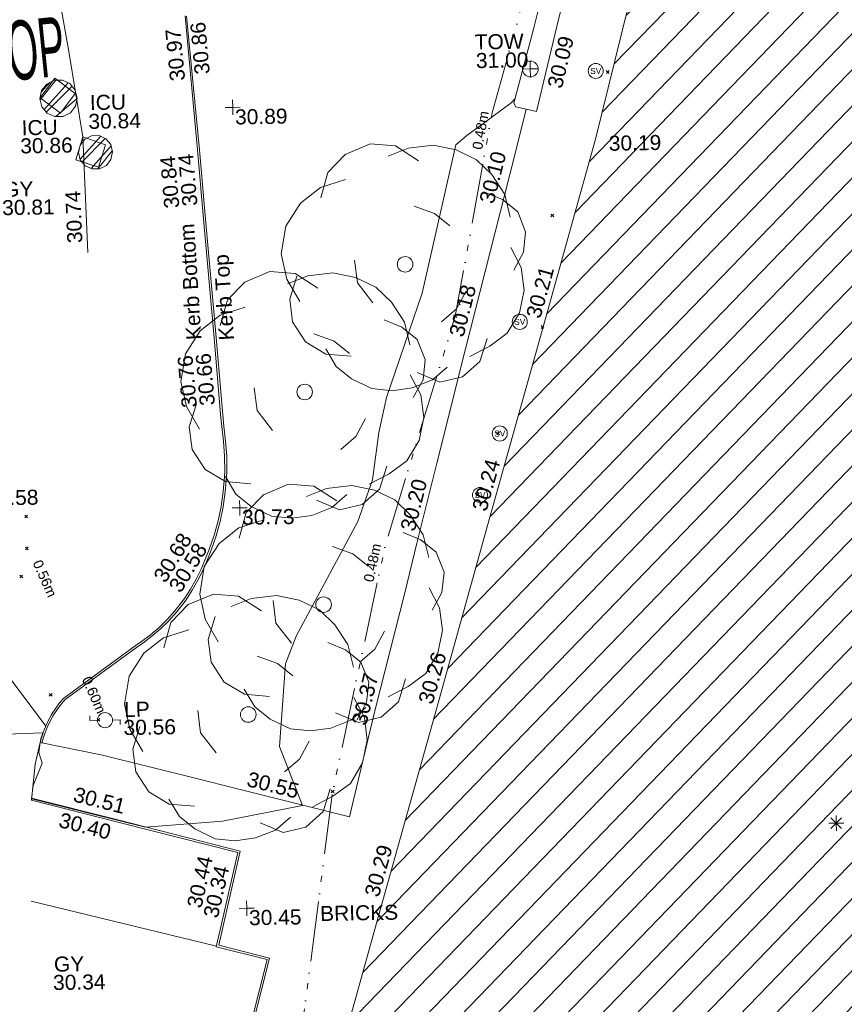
# Model space of a CAD drawing. Header units: millimetres. Extents: x -287732 to 520720, y -103372 to 287754.
# Tile 336 of 380: x 339620 to 360209, y 158229 to 182816. Entities that reach past the tile are written whole.
import ezdxf

# ---------------------------------------------------------------- set-up
doc = ezdxf.new("R2010")
doc.units = ezdxf.units.MM
for name, pattern in [('IMPORT-HIDDEN2 _3_', [4762.5, 3175, -1587.5]), ('IMPORT-UG_ELEC_QLB2 _2_', [2500, 1500, -300.0000000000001, 0, -50, 150, -300.0000000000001, 0, -200]), ('IMPORT-UG_ELEC_STREET LIGHTING_QLB2 _2_', [2700, 1500, -300.0000000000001, 0, -250, 150, -300.0000000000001, 0, -200])]:
    doc.linetypes.add(name, pattern=pattern)
for name, color, linetype, lineweight, true_color in [('00_TOPO_APEX_BUILDING', 7, 'Continuous', 9, 0x666666), ('00_TOPO_BUILDING_OUTLINE', 5, 'Continuous', 9, 0x0000ff), ('00_TOPO_FURN_LAMP_POST', 7, 'Continuous', 9, 0x666666), ('00_TOPO_ROAD_MARKING_WHITE_CONTINUOUS', 7, 'Continuous', 9, 0x999999), ('00_TOPO_SERV_IC', 5, 'Continuous', 9, 0x0000ff), ('00_TOPO_SERV_STOP_VALVE', 7, 'Continuous', 9, 0x666666), ('00_TOPO_TOP_OF_WALL', 7, 'Continuous', 9, 0x666666), ('00_TOPO_TREE', 7, 'Continuous', 9, 0x666666), ('00_TOPO_WALL', 7, 'Continuous', 9, 0x7c00a5), ('00_UAV_BUILDING_HATCH', 7, 'Continuous', 9, 0x999999), ('00_UAV_BUILDING_OUTLINE', 5, 'Continuous', 9, 0x0000ff), ('00_UAV_CONCRETE', 9, 'Continuous', 9, 0x808080), ('00_UAV_FURN_LAMP_POST', 7, 'Continuous', 9, 0xa50000), ('00_UAV_KERB_BOTTOM', 1, 'Continuous', 9, 0xff0000), ('00_UAV_KERB_TOP', 7, 'Continuous', 9, 0xa500a5), ('00_UAV_LEVEL_SPOT', 7, 'Continuous', 9, 0x666666), ('00_UAV_PARKING', 4, 'Continuous', 9, 0x00ffff), ('00_UAV_ROAD_MARKING_WHITE_CONTINUOUS', 7, 'Continuous', 9, 0x999999), ('00_UAV_SERV_GULLY', 7, 'Continuous', 9, 0x5252a5), ('00_UAV_SERV_IC', 5, 'Continuous', 9, 0x0000ff), ('00_UAV_TOP_OF_WALL', 7, 'Continuous', 9, 0x666666), ('00_UAV_WALL', 7, 'Continuous', 9, 0x7c00a5), ('01_DTM_CONTOUR_MNR', 7, 'Continuous', 9, 0xa5a552), ('12333-PUM-2D-U-0001-C01 - Rev2_REVIT IMPORT_dwg', 7, 'Continuous', 9, 0x767676), ('PUM-CHAMBER EXTENTS', 6, 'IMPORT-HIDDEN2 _3_', 9, 0xff00ff), ('PUM-ELECTRIC-QLB2', 1, 'IMPORT-UG_ELEC_QLB2 _2_', 9, 0xff0000), ('PUM-ELECTRIC-SL-QLB2', 7, 'IMPORT-UG_ELEC_STREET LIGHTING_QLB2 _2_', 9, 0xff7f7f)]:
    doc.layers.add(name, color=color, linetype=linetype, lineweight=lineweight, true_color=true_color)
for name, color, linetype, lineweight in [('00_TOPO_ROAD_TEXT', 7, 'Continuous', 9), ('00_UAV_ROAD_EDGE', 7, 'Continuous', 9), ('00_UAV_SURVEY_TEXT', 7, 'Continuous', 9), ('GEN-TEXT', 7, 'Continuous', 9)]:
    doc.layers.add(name, color=color, linetype=linetype, lineweight=lineweight)
doc.styles.add('Arial_1', font='arial.ttf', dxfattribs={"height": 250})
doc.styles.add('Swis721 Lt BT', font='swissl.ttf', dxfattribs={"height": 399.9999999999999})
doc.styles.add('Swis721 Lt BT_2', font='swissl.ttf', dxfattribs={"height": 375})
doc.styles.add('Swis721 Lt BT_37', font='swissl.ttf', dxfattribs={"width": 0.480246, "height": 1481.4})
pattern_1 = [(45, (-533641079.65, -725615854.3560001), (-265.1650429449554, 265.1650429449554), []), (45, (-533640902.873, -725615854.3560001), (-265.1650429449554, 265.1650429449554), [])]

# ---------------------------------------------------------------- blocks, each defined once
blk = doc.blocks.new('12333-PUM-2D-U-0001-C01 - Rev2_REVIT IMPORT_dwg_CONIFEROUS_TREE-2077251-Site Location Plan Proposed')
at = {"layer": '00_TOPO_TREE', "color": 254, "true_color": 0xcccccc, "flags": 128}
for points in [[(-1889.403682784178, 1545.875740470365), (-1717.639711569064, 2118.422311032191), (-1316.857112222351, 2519.204910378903), (-744.3105416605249, 2748.223538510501), (-171.763971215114, 2690.968881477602), (343.5279423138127, 2347.440939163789)], [(-343.5279423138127, 2461.950253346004), (114.5093140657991, 2633.714224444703), (687.0558846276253, 2690.968881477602), (1202.347798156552, 2576.459567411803), (1660.385054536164, 2347.440939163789), (2003.912996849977, 2003.912996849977), (2290.18628213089, 1545.875740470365), (2404.695596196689, 1030.583826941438)], [(-2404.695596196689, -801.5651986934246), (-2690.968881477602, -286.2732852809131), (-2805.478195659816, 286.2732852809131), (-2690.968881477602, 916.0745128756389), (-2347.440939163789, 1431.36642628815), (-1889.403682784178, 1774.894368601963), (-1316.857112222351, 1946.658339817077)], [(1832.149025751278, 1603.130397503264), (2232.93162509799, 1431.36642628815), (2576.459567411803, 1145.093141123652), (2748.223538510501, 687.0558846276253), (2690.968881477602, 229.0186282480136), (2461.950253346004, -171.763971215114)], [(229.0186282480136, 1316.857112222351), (687.0558846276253, 1145.093141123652), (1030.583826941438, 858.8198558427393)], [(2404.695596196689, 343.5279423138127), (2633.714224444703, -114.5093140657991), (2690.968881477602, -629.8012275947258), (2576.459567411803, -1145.093141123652), (2290.18628213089, -1603.130397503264), (1889.403682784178, -1889.403682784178), (1431.36642628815, -2118.422311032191)], [(-744.3105416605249, -858.8198558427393), (-1087.838483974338, -400.7825993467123), (-1145.093141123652, 114.5093140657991)], [(-1259.602455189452, -2061.167653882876), (-1832.149025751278, -2003.912996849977), (-2290.18628213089, -1717.639711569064), (-2576.459567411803, -1259.602455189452), (-2633.714224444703, -744.3105416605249), (-2461.950253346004, -229.0186282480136)], [(1374.111769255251, -629.8012275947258), (1145.093141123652, -1030.583826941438), (801.5651986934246, -1316.857112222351)], [(1832.149025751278, -1717.639711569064), (1660.385054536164, -2232.93162509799), (1259.602455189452, -2576.459567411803), (744.3105416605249, -2690.968881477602), (229.0186282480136, -2461.950253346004)], [(916.0745128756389, -2347.440939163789), (572.5465705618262, -2633.714224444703), (114.5093140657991, -2805.478195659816), (-343.5279423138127, -2862.732852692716), (-801.5651986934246, -2805.478195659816), (-1259.602455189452, -2576.459567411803), (-1603.130397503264, -2290.18628213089), (-1832.149025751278, -1889.403682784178)]]:
    blk.add_lwpolyline(points, dxfattribs=at)
at = {"layer": '00_TOPO_TREE', "color": 254, "true_color": 0xcccccc}
blk.add_circle((0, 0), 176.6246020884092, dxfattribs=at)
blk = doc.blocks.new('12333-PUM-2D-U-0001-C01 - Rev2_REVIT IMPORT_dwg_MSL_Apex_SYM-2077252-Site Location Plan Proposed')
at = {"layer": '00_TOPO_APEX_BUILDING', "color": 254, "true_color": 0xcccccc, "flags": 128}
for points in [[(0, -500.8627267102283), (0, 0), (-500.8627267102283, 0)], [(354.163430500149, 354.1634305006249), (0, 0), (-354.1634305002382, 354.1634305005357)], [(354.1634305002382, -354.1634305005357), (0, 0), (-354.163430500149, -354.1634305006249)], [(500.8627267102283, 0), (0, 0), (0, 500.8627267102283)]]:
    blk.add_lwpolyline(points, dxfattribs=at)
blk = doc.blocks.new('12333-PUM-2D-U-0001-C01 - Rev2_REVIT IMPORT_dwg_MSL_Lamp_Post_SYM-2077240-Site Location Plan Proposed')
at = {"layer": '00_TOPO_FURN_LAMP_POST', "color": 254, "true_color": 0xcccccc, "flags": 128}
for points in [[(-500.1060478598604, 0), (-1000.212095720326, 0), (-1000.212095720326, 316.7338303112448)], [(500.1060478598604, 0), (1000.21209571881, 0), (1000.21209571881, -316.7338303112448)]]:
    blk.add_lwpolyline(points, dxfattribs=at)
at = {"layer": '00_TOPO_FURN_LAMP_POST', "color": 254, "true_color": 0xcccccc}
blk.add_circle((0, 0), 500.1060478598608, dxfattribs=at)
blk = doc.blocks.new('12333-PUM-2D-U-0001-C01 - Rev2_REVIT IMPORT_dwg_MSL_Sluice_Valve_SYM-2077246-Site Location Plan Proposed')
at = {"layer": '00_TOPO_SERV_STOP_VALVE', "color": 254, "true_color": 0xcccccc}
blk.add_circle((0, 0), 500.0000000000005, dxfattribs=at)
at = {"layer": '00_TOPO_SERV_STOP_VALVE', "insert": (0, 198.9876086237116), "char_height": 399.9999999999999, "width": 785.1100955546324, "attachment_point": 2, "line_spacing_factor": 1.005061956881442, "style": 'Swis721 Lt BT'}
blk.add_mtext('SV', dxfattribs=at)
blk = doc.blocks.new('12333-PUM-2D-U-0001-C01 - Rev2_REVIT IMPORT_dwg_TOW-2077249-Site Location Plan Proposed')
at = {"layer": '00_TOPO_TOP_OF_WALL', "color": 254, "true_color": 0xcccccc, "flags": 128}
for points in [[(0, 525.0554400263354), (0, 0), (-525.0554401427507, 0)], [(525.0554401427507, 0), (0, 0), (0, -525.0554400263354)]]:
    blk.add_lwpolyline(points, dxfattribs=at)
at = {"layer": '00_TOPO_TOP_OF_WALL', "color": 254, "true_color": 0xcccccc}
blk.add_circle((0, 0), 525.0554401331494, dxfattribs=at)
blk = doc.blocks.new('12333-PUM-2D-U-0001-C01 - Rev2_REVIT IMPORT_dwg_UAV-2077255-Site Location Plan Proposed')
at = {"layer": '00_UAV_LEVEL_SPOT', "color": 254, "true_color": 0xcccccc, "flags": 128}
for points in [[(0, -500.0000000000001), (0, 0), (-500.0000000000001, 0)], [(500.0000000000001, 0), (0, 0), (0, 500.0000000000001)]]:
    blk.add_lwpolyline(points, dxfattribs=at)
blk = doc.blocks.new('12333-PUM-2D-U-0001-C01 - Rev2_REVIT IMPORT_dwg_MGS62954_T2_Galway_ITM_3d_Rev1-2077680-Site Location Plan Proposed')
at = {"layer": '00_UAV_BUILDING_HATCH', "true_color": 0xcccccc}
h = blk.add_hatch(dxfattribs=at)
h.set_pattern_fill('FP_1', color=254, style=0, pattern_type=2)
h.set_pattern_definition([(45, (0, 0), (-441.9417382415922, 441.9417382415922), [])])
h.paths.add_polyline_path([(534273331.0839257, 725699413.308508), (534277278.0839257, 725714344.3085079), (534273552.7550198, 725715384.7219439), (534278107.7966213, 725729661.4495255), (534289916.7966213, 725729648.4495255), (534289758.7966213, 725730785.4495256), (534295105.895538, 725732008.9646726), (534299533.3955734, 725732012.6897947), (534299525.8615052, 725732274.3540393), (534303017.6669321, 725732237.6943834), (534303145.8580775, 725742131.6227318), (534297043.3569099, 725742233.1048254), (534282146.4326756, 725742249.4868032), (534282149.6354219, 725743193.6412102), (534265261.1107915, 725743195.2464387), (534265304.8585889, 725737414.824915), (534261265.5081948, 725737413.3337196), (534259042.3072209, 725729051.2211075), (534251896.866097, 725705079.4298507), (534273323.2049378, 725699415.3913133)])
at = {"layer": '00_TOPO_BUILDING_OUTLINE', "color": 254, "true_color": 0xcccccc, "flags": 128}
blk.add_lwpolyline([(534259042.3072208, 725729051.2211075), (534259897.3091376, 725732276.795404), (534260776.0814484, 725735574.7772835), (534261265.5081946, 725737413.3337195), (534263184.1196582, 725737385.6972247), (534265304.8585889, 725737414.8249149), (534265286.276136, 725738843.7359701), (534265254.8519086, 725742853.3948202), (534265261.1107914, 725743195.2464387), (534266299.5886774, 725743186.5933887)], dxfattribs=at)
at = {"layer": '00_TOPO_ROAD_MARKING_WHITE_CONTINUOUS', "color": 254, "true_color": 0xcccccc, "flags": 128}
blk.add_lwpolyline([(534241320.0000001, 725733000), (534243650.0000001, 725733340), (534245590, 725733600), (534245930.0000002, 725731470), (534246240, 725729330.0000002)], dxfattribs=at)
at = {"layer": '00_TOPO_SERV_IC', "color": 254, "true_color": 0xcccccc, "flags": 128}
blk.add_lwpolyline([(534245693.7908243, 725729933.5431327), (534246071.8801354, 725730421.1466216), (534245572.3135887, 725730808.5121258), (534245194.2242777, 725730320.9086372)], close=True, dxfattribs=at)
at = {"layer": '00_TOPO_WALL', "color": 254, "true_color": 0xcccccc, "flags": 128}
blk.add_lwpolyline([(534257018.1607851, 725729980.9570035), (534257548.9342801, 725731860.3387533), (534258201.6695234, 725734281.7364852), (534258961.0144713, 725737082.7835559), (534259206.3469223, 725738015.6631565), (534259301.1525841, 725738320.0592211)], dxfattribs=at)
at = {"layer": '00_UAV_BUILDING_OUTLINE', "color": 254, "true_color": 0xcccccc, "flags": 128}
blk.add_lwpolyline([(534266344.8419868, 725701260.1169554), (534261511.3009768, 725702537.8603327), (534256677.7599667, 725703815.6037103), (534251896.8660969, 725705079.4298506), (534251912.4228259, 725705131.6201426), (534253340.6881942, 725709923.2178447), (534254768.9535628, 725714714.815547), (534256197.218931, 725719506.4132489), (534257625.4842993, 725724298.0109512), (534259042.3072208, 725729051.2211075)], dxfattribs=at)
at = {"layer": '00_UAV_CONCRETE', "color": 254, "true_color": 0xcccccc, "flags": 128}
blk.add_lwpolyline([(534244911.4720626, 725714225.0956757), (534246466.2950001, 725713886.7440002), (534248837.295, 725713253.7440003), (534249756.157712, 725713005.0531362), (534252602.2950001, 725712234.7440001), (534253113.6467505, 725714217.8803732), (534253300.295, 725714941.7440001), (534254079.2950001, 725717808.7440001), (534254408.0013811, 725719043.1508765), (534254937.8740001, 725721033.007), (534255707.7451796, 725723870.8179902), (534257016.7294527, 725728695.8459383), (534257323.874, 725729828.0070002)], dxfattribs=at)
at = {"layer": '00_UAV_KERB_BOTTOM', "color": 254, "true_color": 0xcccccc, "flags": 128}
for points in [[(534244911.4720626, 725714225.0956757), (534244936.6211753, 725714316.7034558), (534244988.7897315, 725714469.6653212), (534245050.4599002, 725714619.0496609), (534245121.3882968, 725714764.2669225), (534245201.2950001, 725714904.7440001), (534245227.6011236, 725714946.8666617), (534245318.7637724, 725715080.3142618), (534245418.1257767, 725715207.7743838), (534245525.2950001, 725715328.7440001), (534247329.2950001, 725716596.7440002), (534247490.5097886, 725716702.5762627), (534247718.5059747, 725716870.119614), (534247935.5321285, 725717051.6483557), (534248140.7317466, 725717246.446077), (534248333.2950001, 725717453.7440001), (534248403.0178649, 725717535.6523927), (534248455.4489539, 725717602.9517012), (534248576.9041419, 725717758.8487148), (534248736.432681, 725717992.5230199), (534248880.9738958, 725718235.7531015), (534249009.9573485, 725718487.5790423), (534249122.874, 725718747.0070002), (534249220.8240492, 725718977.0622755), (534249348.356104, 725719326.452221), (534249453.6981271, 725719683.1605297), (534249536.4343817, 725720045.7794362), (534249596.2383456, 725720412.8778497), (534249632.8740001, 725720783.0070001), (534249640.7296015, 725720925.1127138), (534249645.1139693, 725721297.0247147), (534249626.1371379, 725721668.4781293), (534249583.874, 725722038.007), (534249563.1367327, 725722338.9006823), (534249430.874, 725724258.0070001), (534249215.3558039, 725727326.2024096), (534249100.8740001, 725728956.0070002), (534248848.1462618, 725732311.064522)], [(534249852.295, 725706383.7440003), (534250484.295, 725708707.7440002), (534249223.2950001, 725709051.7440001), (534249327.219543, 725709473.3755801), (534249801.2950001, 725711396.7440002), (534246888.7861461, 725712189.3097624), (534244671.2950001, 725712792.7440002)]]:
    blk.add_lwpolyline(points, dxfattribs=at)
at = {"layer": '00_UAV_KERB_TOP', "color": 254, "true_color": 0xcccccc, "flags": 128}
for points in [[(534244958.579855, 725714214.8443475), (534244984.271682, 725714301.5226731), (534245035.6059003, 725714452.0382011), (534245096.0768719, 725714598.517712), (534245165.6260422, 725714740.9111755), (534245244.2481317, 725714879.1298846), (534245269.4664056, 725714919.5106279), (534245359.1634853, 725715050.8128684), (534245456.5933625, 725715175.7944856), (534245558.8377128, 725715291.2050433), (534247357.3977686, 725716555.381402), (534247519.0532593, 725716661.502971), (534247749.3801196, 725716830.7590221), (534247968.8168223, 725717014.3040365), (534248176.2956301, 725717211.2654115), (534248370.6661364, 725717420.5088761), (534248441.7944294, 725717504.0683248), (534248508.6038291, 725717589.8232938), (534248617.3126713, 725717729.3593986), (534248778.6131228, 725717965.6291666), (534248924.7597832, 725718211.5608491), (534249055.1758787, 725718466.1838661), (534249168.7994601, 725718727.2360079), (534249267.3424816, 725718958.6839972), (534249395.8637466, 725719310.7840072), (534249502.0958395, 725719670.5062633), (534249585.5311603, 725720036.1890574), (534249645.8404276, 725720406.3892075), (534249682.737832, 725720779.1628094), (534249690.7133251, 725720923.4373332), (534249695.1290179, 725721298.0065237), (534249675.9918448, 725721672.5984716), (534249633.6782001, 725722042.5689507), (534249613.9961981, 725722328.1509413), (534249480.7534115, 725724261.4776472), (534249266.2340827, 725727315.4528193), (534249150.7422436, 725728959.6366382), (534248884.0864358, 725732298.9692283)], [(534249913.7561988, 725706419.2119243), (534250545.653061, 725708742.8326641), (534249283.5165768, 725709087.1426964), (534249411.905984, 725709608.0305164), (534249861.5239127, 725711432.1724592), (534246850.4142213, 725712251.5699505), (534244677.1607532, 725712842.9660207)]]:
    blk.add_lwpolyline(points, dxfattribs=at)
at = {"layer": '00_UAV_PARKING', "color": 254, "true_color": 0xcccccc, "flags": 128}
blk.add_lwpolyline([(534244911.4720626, 725714225.0956757), (534244776.295, 725713691.7440001), (534244671.2950001, 725712792.7440002)], dxfattribs=at)
at = {"layer": '00_UAV_ROAD_EDGE', "color": 254, "true_color": 0xcccccc, "flags": 128}
blk.add_lwpolyline([(534245059.4004699, 725714637.3543897), (534242828.2657021, 725717720.8558805), (534242112.3649704, 725718675.9904891), (534241267.4582211, 725719803.2412952)], dxfattribs=at)
at = {"layer": '00_UAV_ROAD_MARKING_WHITE_CONTINUOUS', "color": 254, "true_color": 0xcccccc}
for p, q in [((534246313.874, 725726438.0070001), (534246240, 725729330.0000002)), ((534244617.7796368, 725710270.3943529), (534249227.4158556, 725709068.4626964))]:
    blk.add_line(p, q, dxfattribs=at)
at = {"layer": '00_UAV_SERV_IC', "color": 254, "true_color": 0xcccccc, "flags": 128}
blk.add_lwpolyline([(534246240, 725729330.0000002), (534246809.8739999, 725729124.0070001), (534246622.8275443, 725728568.743438), (534246055.8275442, 725728759.7434378)], close=True, dxfattribs=at)
at = {"layer": '00_UAV_WALL', "color": 254, "true_color": 0xcccccc, "flags": 128}
blk.add_lwpolyline([(534259322.4909371, 725736731.8203955), (534258558.874, 725733539.0070001), (534258127.3058747, 725731877.0293419), (534257578.8740001, 725729765.007), (534257323.874, 725729828.0070002), (534257066.874, 725729891.0070001), (534257018.1607851, 725729980.9570035)], dxfattribs=at)
at = {"layer": '01_DTM_CONTOUR_MNR', "color": 254, "true_color": 0xcccccc, "flags": 128}
blk.add_lwpolyline([(534257052.2084491, 725730101.5141884), (534256951.3450187, 725729991.6633948), (534256497.0189563, 725729664.9998348), (534255830.2131725, 725729199.664153), (534255553.1919787, 725728967.9933184), (534254646.7274062, 725725279.5773895), (534253709.1062917, 725722692.4421003), (534253505.4486966, 725721824.4327936), (534253329.0153419, 725720638.4858005), (534252943.0020199, 725719608.5240777), (534251353.4147259, 725716771.6565671), (534251074.4458953, 725716087.6725), (534250888.1490682, 725714026.09236), (534251440.0000002, 725712540.0000001), (534249435.9746743, 725712186.5942087), (534247510.0000001, 725712070.0000002), (534246199.5136779, 725712412.6367781), (534244677.0000001, 725712825.0000002), (534244717.5000001, 725713158.7500001), (534244956.6509054, 725713710.9054327), (534244878.940956, 725713975.8294284), (534244915.9722222, 725714227.6111112), (534244944.8571429, 725714317.5714287), (534244990.0000001, 725714470.0000002), (534242430.0000002, 725714420.0000001)], dxfattribs=at)
for name, p, xscale, yscale, zscale in [('12333-PUM-2D-U-0001-C01 - Rev2_REVIT IMPORT_dwg_TOW-2077249-Site Location Plan Proposed', (534257444.252, 725730831.5045002), 0.375, 0.375, 0.375), ('12333-PUM-2D-U-0001-C01 - Rev2_REVIT IMPORT_dwg_MSL_Sluice_Valve_SYM-2077246-Site Location Plan Proposed', (534259076.874, 725730754.007), 0.375, 0.375, 0.375), ('12333-PUM-2D-U-0001-C01 - Rev2_REVIT IMPORT_dwg_UAV-2077255-Site Location Plan Proposed', (534250000.0000001, 725730000.0000001), 0.375, 0.375, 0.375), ('12333-PUM-2D-U-0001-C01 - Rev2_REVIT IMPORT_dwg_CONIFEROUS_TREE-2077251-Site Location Plan Proposed', (534254233.5930002, 725726007.7025001), 1.1, 1.1, 1.1), ('12333-PUM-2D-U-0001-C01 - Rev2_REVIT IMPORT_dwg_CONIFEROUS_TREE-2077251-Site Location Plan Proposed', (534251669.8739999, 725722865.0070002), 1.1, 1.1, 1.1), ('12333-PUM-2D-U-0001-C01 - Rev2_REVIT IMPORT_dwg_MSL_Sluice_Valve_SYM-2077246-Site Location Plan Proposed', (534257071.2225001, 725724521.7240001), 0.375, 0.375, 0.375), ('12333-PUM-2D-U-0001-C01 - Rev2_REVIT IMPORT_dwg_MSL_Sluice_Valve_SYM-2077246-Site Location Plan Proposed', (534256522.874, 725721743.007), 0.375, 0.375, 0.375), ('12333-PUM-2D-U-0001-C01 - Rev2_REVIT IMPORT_dwg_CONIFEROUS_TREE-2077251-Site Location Plan Proposed', (534252049.2950001, 725717546.7440001), 1.1, 1.1, 1.1), ('12333-PUM-2D-U-0001-C01 - Rev2_REVIT IMPORT_dwg_MSL_Sluice_Valve_SYM-2077246-Site Location Plan Proposed', (534256002.874, 725720218.0070001), 0.375, 0.375, 0.375), ('12333-PUM-2D-U-0001-C01 - Rev2_REVIT IMPORT_dwg_UAV-2077255-Site Location Plan Proposed', (534250000.0000001, 725720000), 0.375, 0.375, 0.375), ('12333-PUM-2D-U-0001-C01 - Rev2_REVIT IMPORT_dwg_CONIFEROUS_TREE-2077251-Site Location Plan Proposed', (534250121.295, 725714836.7440001), 1.1, 1.1, 1.1), ('12333-PUM-2D-U-0001-C01 - Rev2_REVIT IMPORT_dwg_MSL_Lamp_Post_SYM-2077240-Site Location Plan Proposed', (534246542.2950001, 725714757.7440001), 0.375, 0.375, 0.375), ('12333-PUM-2D-U-0001-C01 - Rev2_REVIT IMPORT_dwg_MSL_Apex_SYM-2077252-Site Location Plan Proposed', (534264752.0835, 725711867.3085002), 0.375, 0.375, 0.375), ('12333-PUM-2D-U-0001-C01 - Rev2_REVIT IMPORT_dwg_UAV-2077255-Site Location Plan Proposed', (534250000.0000001, 725710000.0000001), 0.375, 0.375, 0.375)]:
    blk.add_blockref(name, p, dxfattribs=dict(xscale=xscale, yscale=yscale, zscale=zscale))
at = {"layer": '00_TOPO_BUILDING_OUTLINE', "color": 251, "true_color": 0x666666, "insert": (534259370.3874165, 725729128.4104973), "char_height": 375, "width": 1495.902363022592, "attachment_point": 1, "line_spacing_factor": 1.005061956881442, "style": 'Swis721 Lt BT_2'}
blk.add_mtext('30.19', dxfattribs=at)
at = {"layer": '00_TOPO_ROAD_TEXT', "color": 251, "true_color": 0x666666, "insert": (534243064.7832258, 725732127.4634544), "char_height": 1481.4, "width": 2926.08, "attachment_point": 1, "rotation": 4.829170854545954, "line_spacing_factor": 1.005061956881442, "style": 'Swis721 Lt BT_37'}
blk.add_mtext('STOP', dxfattribs=at)
at = {"layer": '00_TOPO_SERV_IC', "color": 251, "true_color": 0x666666, "char_height": 375, "attachment_point": 1, "line_spacing_factor": 1.005061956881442, "style": 'Swis721 Lt BT_2'}
for s, insert, width in [('ICU', (534244719.2559144, 725729771.5945053), 1021.012723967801), ('30.86', (534244677.1909935, 725729319.6523074), 1495.902363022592)]:
    blk.add_mtext(s, dxfattribs=dict(at, insert=insert, width=width))
at = {"layer": '00_UAV_BUILDING_OUTLINE', "color": 251, "true_color": 0x666666, "char_height": 375, "width": 1495.902363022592, "attachment_point": 1, "line_spacing_factor": 1.005061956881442, "style": 'Swis721 Lt BT_2'}
for s, insert, rotation in [('30.21', (534257222.3041204, 725724679.0596458), 73.40188826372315), ('30.24', (534255794.0387521, 725719887.4619436), 73.40188826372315), ('30.26', (534254365.7733836, 725715095.8642417), 73.40188826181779), ('30.29', (534252937.5080152, 725710304.2665396), 73.40188825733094)]:
    blk.add_mtext(s, dxfattribs=dict(at, insert=insert, rotation=rotation))
at = {"layer": '00_UAV_CONCRETE', "color": 251, "true_color": 0x666666, "char_height": 375, "width": 1495.902363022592, "attachment_point": 1, "line_spacing_factor": 1.005061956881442, "style": 'Swis721 Lt BT_2'}
for s, insert, rotation in [('30.10', (534256106.6227058, 725727558.1075641), 74.82153075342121), ('30.18', (534255295.248311, 725724241.760975), 74.82153075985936), ('30.20', (534253993.7780199, 725719412.1649299), 75.08889917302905), ('30.37', (534252697.7180236, 725714584.9711776), 75.35437788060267), ('30.55', (534250126.8547775, 725713417.7710184), 344.8556797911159)]:
    blk.add_mtext(s, dxfattribs=dict(at, insert=insert, rotation=rotation))
at = {"layer": '00_UAV_FURN_LAMP_POST', "color": 251, "true_color": 0x666666, "char_height": 375, "attachment_point": 1, "line_spacing_factor": 1.005061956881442, "style": 'Swis721 Lt BT_2'}
for s, insert, width in [('LP', (534247023.2235641, 725715203.4917063), 707.5855621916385), ('30.56', (534247000.6800527, 725714752.9296079), 1495.902363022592)]:
    blk.add_mtext(s, dxfattribs=dict(at, insert=insert, width=width))
at = {"layer": '00_UAV_KERB_BOTTOM', "color": 251, "true_color": 0x666666, "char_height": 375, "attachment_point": 1, "line_spacing_factor": 1.005061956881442, "style": 'Swis721 Lt BT_2'}
for s, insert, width, rotation in [('30.86', (534249068.5875263, 725730825.1197777), 1495.902363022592, 94.26186207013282), ('30.74', (534248703.8259313, 725727540.8871877), 1495.902363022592, 94.0180080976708), ('Kerb Bottom', (534248743.1744416, 725724201.7205788), 3414.456504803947, 92.61119259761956), ('30.66', (534249051.8901208, 725722554.2591423), 1495.902363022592, 93.94252897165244), ('30.58', (534248170.5319257, 725718078.9502848), 1495.902363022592, 57.688736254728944), ('30.40', (534245414.5456768, 725712477.6325368), 1495.902363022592, 344.7770178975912), ('30.34', (534248906.2106904, 725709834.62883), 1495.902363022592, 76.15362938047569)]:
    blk.add_mtext(s, dxfattribs=dict(at, insert=insert, width=width, rotation=rotation))
at = {"layer": '00_UAV_KERB_TOP', "color": 251, "true_color": 0x666666, "char_height": 375, "attachment_point": 1, "line_spacing_factor": 1.005061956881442, "style": 'Swis721 Lt BT_2'}
for s, insert, width, rotation in [('30.97', (534248449.4389158, 725730668.561467), 1495.902363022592, 94.47676912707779), ('30.84', (534248250.5433156, 725727494.7239965), 1495.902363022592, 94.0180081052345), ('Kerb Top', (534249554.5671911, 725724177.4863095), 2493.170605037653, 92.61119259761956), ('30.76', (534248598.5424769, 725722508.7599922), 1495.902363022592, 93.94252897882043), ('30.68', (534247794.0691382, 725718333.6015301), 1495.902363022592, 57.87892015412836), ('30.51', (534245787.878338, 725713111.466721), 1495.902363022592, 344.7770178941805), ('30.44', (534248500.1805489, 725710090.2365105), 1495.902363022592, 76.1536293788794)]:
    blk.add_mtext(s, dxfattribs=dict(at, insert=insert, width=width, rotation=rotation))
at = {"layer": '00_UAV_LEVEL_SPOT', "char_height": 375, "width": 1495.902363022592, "attachment_point": 1, "line_spacing_factor": 1.005061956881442, "style": 'Swis721 Lt BT_2'}
for s, insert in [('30.89', (534250051.8765643, 725729949.1441547)), ('30.73', (534250051.8765643, 725719949.1441548)), ('30.45', (534250051.8765643, 725709949.1441547))]:
    blk.add_mtext(s, dxfattribs=dict(at, insert=insert))
at = {"layer": '00_UAV_ROAD_MARKING_WHITE_CONTINUOUS', "color": 251, "true_color": 0x666666, "insert": (534245812.4218867, 725726675.2792968), "char_height": 375, "width": 1495.902363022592, "attachment_point": 1, "rotation": 91.46326362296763, "line_spacing_factor": 1.005061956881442, "style": 'Swis721 Lt BT_2'}
blk.add_mtext('30.74', dxfattribs=at)
at = {"layer": '00_UAV_SERV_GULLY', "color": 251, "true_color": 0x666666, "char_height": 375, "attachment_point": 1, "line_spacing_factor": 1.005061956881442, "style": 'Swis721 Lt BT_2'}
for s, insert, width in [('GY', (534244229.0210903, 725728242.0411109), 821.5590755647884), ('30.81', (534244199.0399926, 725727785.2049086), 1495.902363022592), ('GY', (534245161.4476701, 725708874.0073043), 821.5590755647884), ('30.34', (534245131.4665724, 725708417.1711022), 1495.902363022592)]:
    blk.add_mtext(s, dxfattribs=dict(at, insert=insert, width=width))
at = {"layer": '00_UAV_SERV_IC', "color": 251, "true_color": 0x666666, "char_height": 375, "attachment_point": 1, "line_spacing_factor": 1.005061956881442, "style": 'Swis721 Lt BT_2'}
for s, insert, width in [('ICU', (534246434.2553192, 725730372.2573986), 1021.012723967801), ('30.84', (534246389.4271687, 725729901.8783977), 1495.902363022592), ('30.58', (534243667.5330405, 725720543.1094508), 1495.902363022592)]:
    blk.add_mtext(s, dxfattribs=dict(at, insert=insert, width=width))
at = {"layer": '00_UAV_SURVEY_TEXT', "color": 251, "true_color": 0x666666, "insert": (534251827.8, 725710023.6296078), "char_height": 375, "width": 2165.496754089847, "attachment_point": 1, "line_spacing_factor": 1.005061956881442, "style": 'Swis721 Lt BT_2'}
blk.add_mtext('BRICKS', dxfattribs=at)
at = {"layer": '00_UAV_TOP_OF_WALL', "char_height": 375, "attachment_point": 1, "line_spacing_factor": 1.005061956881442, "style": 'Swis721 Lt BT_2'}
for s, insert, width in [('TOW', (534256066.6337373, 725731714.9533545), 1343.937678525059), ('31.00', (534256089.0956447, 725731251.1054319), 1495.902363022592)]:
    blk.add_mtext(s, dxfattribs=dict(at, insert=insert, width=width))
at = {"layer": '00_UAV_WALL', "color": 251, "true_color": 0x666666, "insert": (534257856.9167654, 725730402.4921383), "char_height": 375, "width": 1495.902363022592, "attachment_point": 1, "rotation": 75.44341852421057, "line_spacing_factor": 1.005061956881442, "style": 'Swis721 Lt BT_2'}
blk.add_mtext('30.09', dxfattribs=at)
blk = doc.blocks.new('12333-PUM-2D-U-0001-C01 - Rev2_REVIT IMPORT_dwg-1620468-Site Location Plan Proposed')
at = {"layer": 'PUM-CHAMBER EXTENTS', "true_color": 0xffaaff}
h = blk.add_hatch(dxfattribs=at)
h.set_pattern_fill('FP_3', color=211, style=0, pattern_type=2)
h.set_pattern_definition(pattern_1)
h.paths.add_polyline_path([(604471.153905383, 113993.3208763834), (604678.5464002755, 113993.3208763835), (604865.4005816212, 114083.3051075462), (604994.7076871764, 114245.4510893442), (605040.8568588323, 114447.6438213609), (604994.7076871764, 114649.8365533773), (604865.4005816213, 114811.9825351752), (604678.5464002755, 114901.9667663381), (604471.153905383, 114901.9667663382), (604284.2997240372, 114811.9825351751), (604154.9926184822, 114649.8365533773), (604108.8434468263, 114447.6438213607), (604154.9926184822, 114245.4510893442), (604284.2997240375, 114083.3051075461), (604463.354084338, 113997.0770722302)])
h = blk.add_hatch(dxfattribs=at)
h.set_pattern_fill('FP_3', color=211, style=0, pattern_type=2)
h.set_pattern_definition(pattern_1)
h.paths.add_polyline_path([(605379.2158819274, 112672.0239896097), (605568.4844236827, 112672.0239896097), (605739.0094876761, 112754.144532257), (605857.0164933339, 112902.1206370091), (605899.1327059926, 113086.6438213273), (605857.016493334, 113271.1670056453), (605739.009487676, 113419.1431103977), (605568.4844236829, 113501.2636530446), (605379.2158819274, 113501.2636530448), (605208.6908179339, 113419.1431103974), (605090.683812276, 113271.1670056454), (605048.5675996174, 113086.6438213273), (605090.6838122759, 112902.1206370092), (605208.690817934, 112754.144532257)])
at = {"layer": 'GEN-TEXT', "color": 253, "true_color": 0xaaaaaa}
for p, q in [((618260.9948138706, 114833.2884822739), (618331.70549199, 114903.9991603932)), ((618331.70549199, 114833.2884822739), (618260.9948138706, 114903.9991603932)), ((616813.994813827, 111274.2884822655), (616884.7054919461, 111344.9991603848)), ((616884.7054919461, 111274.2884822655), (616813.994813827, 111344.9991603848)), ((614348.9948138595, 108804.2884822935), (614419.7054919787, 108874.9991604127)), ((614419.7054919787, 108804.2884822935), (614348.9948138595, 108874.9991604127)), ((616568.6836993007, 108520.3102749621), (616521.994813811, 108566.9991604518)), ((616521.994813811, 108496.2884823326), (616578.3094574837, 108552.6031260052)), ((616592.7054919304, 108496.2884823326), (616568.6836993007, 108520.3102749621)), ((616578.3094574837, 108552.6031260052), (616592.7054919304, 108566.9991604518)), ((615365.994813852, 105856.2884823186), (615436.7054919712, 105926.9991604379)), ((615436.7054919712, 105856.2884823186), (615365.994813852, 105926.9991604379)), ((614829.9948137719, 104333.2884822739), (614900.7054918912, 104403.9991603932)), ((614900.7054918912, 104333.2884822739), (614829.9948137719, 104403.9991603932)), ((603547.9948137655, 103986.2884823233), (603618.7054918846, 104056.9991604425)), ((603618.7054918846, 103986.2884823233), (603547.9948137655, 104056.9991604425)), ((603549.9948138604, 103190.2884822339), (603620.7054919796, 103260.9991603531)), ((603620.7054919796, 103190.2884822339), (603549.9948138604, 103260.9991603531)), ((603399.9948138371, 102491.2884823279), (603470.7054919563, 102561.9991604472)), ((603470.7054919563, 102491.2884823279), (603399.9948138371, 102561.9991604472)), ((604081.9948138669, 99523.28848221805), (604152.7054919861, 99593.99916033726)), ((604152.7054919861, 99523.28848221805), (604081.9948138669, 99593.99916033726)), ((605266.9948138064, 98878.28848231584), (605337.7054919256, 98948.99916043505)), ((605337.7054919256, 98878.28848231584), (605266.9948138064, 98948.99916043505)), ((611079.994813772, 96988.28848230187), (611150.7054918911, 97058.99916042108)), ((611150.7054918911, 96988.28848230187), (611079.994813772, 97058.99916042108))]:
    blk.add_line(p, q, dxfattribs=at)
at = {"layer": 'PUM-CHAMBER EXTENTS', "color": 211, "linetype": 'Continuous', "true_color": 0xffaaff, "flags": 128}
for points in [[(605040.8568588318, 114447.6438213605), (604994.7076871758, 114649.8365533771), (604865.4005816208, 114811.9825351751), (604791.4995326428, 114847.5714046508), (604678.5464002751, 114901.9667663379), (604471.1539053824, 114901.9667663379), (604284.2997240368, 114811.9825351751), (604154.9926184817, 114649.8365533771), (604108.8434468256, 114447.6438213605), (604154.9926184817, 114245.451089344), (604284.2997240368, 114083.305107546), (604358.2007731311, 114047.7162379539), (604471.1539053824, 113993.3208763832), (604678.5464002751, 113993.3208763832), (604865.4005816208, 114083.305107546), (604994.7076871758, 114245.451089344)], [(605899.1327059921, 113086.643821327), (605857.0164933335, 113271.1670056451), (605739.0094876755, 113419.1431103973), (605622.3445038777, 113475.3260054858), (605568.4844236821, 113501.2636530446), (605379.215881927, 113501.2636530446), (605208.6908179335, 113419.1431103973), (605090.6838122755, 113271.1670056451), (605048.567599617, 113086.643821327), (605090.6838122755, 112902.1206370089), (605208.6908179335, 112754.1445322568), (605325.3558018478, 112697.9616371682), (605379.215881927, 112672.0239896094), (605568.4844236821, 112672.0239896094), (605739.0094876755, 112754.1445322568), (605857.0164933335, 112902.1206370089)]]:
    blk.add_lwpolyline(points, close=True, dxfattribs=at)
at = {"layer": 'PUM-ELECTRIC-SL-QLB2', "color": 254, "true_color": 0xffd4d4, "flags": 128}
blk.add_lwpolyline([(617811.3044243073, 125798.5270841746), (617279.3501529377, 120264.6438212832), (615394.3501529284, 113901.6438213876), (614384.3501529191, 108839.6438213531), (612540.3501528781, 103167.6438213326), (611115.3501528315, 97023.64382136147), (610238.3501528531, 91065.6438213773), (612028.3501528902, 83630.64382132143), (615324.3501528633, 77935.64382137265), (617257.3501529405, 74795.64382135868), (619945.3501529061, 74064.64382132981), (623914.3501528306, 73441.64382130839), (624775.3501528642, 72526.64382138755), (627299.35015284, 66124.64382138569), (627910.3501528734, 64695.64382138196), (628666.3501529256, 63977.64382138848), (629583.350152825, 64013.64382135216), (632716.3501528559, 65371.64382135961), (634589.9866173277, 66199.09115950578)], dxfattribs=at)
blk.add_blockref('12333-PUM-2D-U-0001-C01 - Rev2_REVIT IMPORT_dwg_MGS62954_T2_Galway_ITM_3d_Rev1-2077680-Site Location Plan Proposed', (-533641079.6498471, -725615854.3561786))
at = {"layer": 'PUM-ELECTRIC-QLB2', "char_height": 250, "width": 1160.025439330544, "attachment_point": 2, "rotation": 292.89613591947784, "line_spacing_factor": 0.9417779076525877, "style": 'Arial_1'}
for s, insert in [('0.56m', (604139.2616682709, 102513.7543110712)), ('0.60m', (605316.2841471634, 99587.77744153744))]:
    blk.add_mtext(s, dxfattribs=dict(at, insert=insert))
at = {"layer": 'PUM-ELECTRIC-SL-QLB2', "char_height": 250, "width": 1160.025439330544, "attachment_point": 2, "line_spacing_factor": 0.9417779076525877, "style": 'Arial_1'}
for insert, rotation in [((614973.2525498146, 113493.6938670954), 78.71619021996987), ((612086.1181503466, 102746.2242749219), 76.9420594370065)]:
    blk.add_mtext('0.48m', dxfattribs=dict(at, insert=insert, rotation=rotation))

msp = doc.modelspace()

# ---------------------------------------------------------------- block references
at = {"layer": '12333-PUM-2D-U-0001-C01 - Rev2_REVIT IMPORT_dwg', "color": 254, "linetype": 'IMPORT-UG_ELEC_STREET LIGHTING_QLB2 _2_', "true_color": 0xffd4d4, "rotation": 0.9999999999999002}
msp.add_blockref('12333-PUM-2D-U-0001-C01 - Rev2_REVIT IMPORT_dwg-1620468-Site Location Plan Proposed', (-261895.0770586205, 55869.5817132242), dxfattribs=at)

doc.saveas('drawing.dxf')
